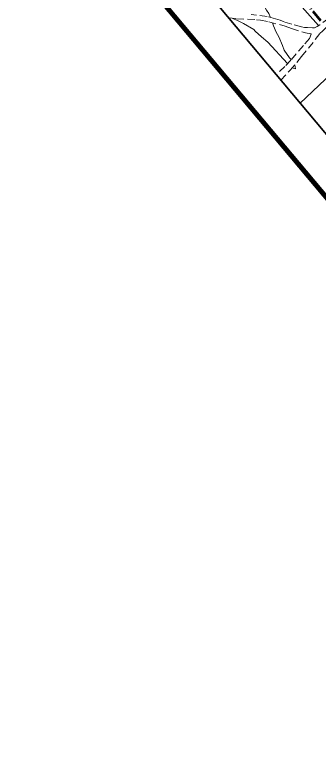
# Model space of a CAD drawing. Extents: x 386081 to 389416, y 5130568 to 5134082.
# Drawn here: x 387416.1 to 387565.5, y 5130937.7 to 5131306.8 of the extents above; entities that cross this region are included whole.
import ezdxf

# ---------------------------------------------------------------- set-up
doc = ezdxf.new("R2010")
doc.units = 0
doc.header["$LTSCALE"] = 1.2
doc.linetypes.add('DASH_DOUBLE_DOT', pattern=[9.2, 5, -1.2, 0.3, -1.2, 0.3, -1.2])
doc.linetypes.add('MEDIUM_DASHED', pattern=[4.5, 3, -1.5])
for name, color, linetype, lineweight in [('19', 7, 'Continuous', 13), ('2', 7, 'Continuous', 13), ('36', 7, 'Continuous', 13), ('4', 7, 'DASH_DOUBLE_DOT', 53), ('60', 7, 'Continuous', 13)]:
    doc.layers.add(name, color=color, linetype=linetype, lineweight=lineweight)

msp = doc.modelspace()

# ---------------------------------------------------------------- linework, layer by layer
at = {"layer": '19', "linetype": 'MEDIUM_DASHED'}
for points in [[(387574.73, 5131309.1), (387570.26, 5131305.32), (387565.92, 5131302.09), (387564.58, 5131301.27), (387563.3, 5131300.62), (387562.33, 5131300.52), (387559.84, 5131300.74), (387558.39, 5131300.76), (387556.81, 5131301.02), (387552.16, 5131302.28), (387548.35, 5131303.49), (387546.42, 5131304.25), (387544.13, 5131305.01), (387540.02, 5131306.04), (387532.09, 5131307.11)], [(387546.64, 5131274.91), (387551.25, 5131279.7), (387554.63, 5131283.58), (387556.84, 5131286.45), (387560.34, 5131290.57), (387565.99, 5131297.87), (387567.22, 5131298.94), (387569.06, 5131300.72), (387575.79, 5131306.07), (387578.66, 5131308.02)], [(387520.95, 5131305.5), (387524.98, 5131304.99), (387534.73, 5131304.53), (387536.67, 5131304.26), (387540.78, 5131303.47), (387548.82, 5131301.39), (387552.02, 5131300.19), (387557.03, 5131298.64), (387558.9, 5131298.07), (387561.44, 5131297.54), (387561.68, 5131297.42), (387560.81, 5131295.38), (387557.81, 5131291.86), (387551.61, 5131284.72), (387548.61, 5131281.56), (387544.43, 5131277.54)]]:
    msp.add_lwpolyline(points, dxfattribs=at)
at = {"layer": '2'}
for points in [[(387541.64, 5131305.63), (387540.83, 5131307.51), (387539.69, 5131309.26), (387537.34, 5131313.48), (387536.3, 5131316.13), (387534.7, 5131319.17), (387526.68, 5131328.26), (387524.12, 5131331.63), (387523.63, 5131332.86), (387523.76, 5131333.76), (387524.31, 5131334.46), (387525.22, 5131334.86), (387527.38, 5131335.42), (387529.21, 5131335.42), (387531.66, 5131334.99), (387534.91, 5131334.04), (387536.61, 5131333.13), (387538.33, 5131331.8), (387540.24, 5131329.87), (387543.01, 5131326.59), (387554.35, 5131313.74), (387565.25, 5131301.68)], [(387522.74, 5131305.27), (387523.7, 5131304.72), (387525.34, 5131304.15), (387528.31, 5131302.72), (387533.39, 5131299.76), (387534.1, 5131298.95), (387537.15, 5131296.05), (387540.3, 5131293.49), (387549.97, 5131282.99)], [(387551.8, 5131284.94), (387551.04, 5131285.88), (387548.36, 5131289.57), (387547.56, 5131291.92), (387545.8, 5131296.04), (387544.46, 5131298.4), (387543.11, 5131301.45), (387542.61, 5131303)], [(387552.23, 5131280.83), (387553.94, 5131280.46), (387553.55, 5131282.34)]]:
    msp.add_lwpolyline(points, dxfattribs=at)
at = {"layer": '36', "lineweight": 25}
msp.add_lwpolyline([(387556.24, 5131263.48), (387630.23, 5131333.84), (387913.32, 5131607.74), (388190.17, 5131875.78), (388476.11, 5132152.28), (388734, 5132401.95), (388752.8, 5132419.88)], dxfattribs=at)
at = {"layer": '4'}
msp.add_lwpolyline([(387566.42, 5131303.9), (387530.96, 5131346.09), (387515.69, 5131364.76), (387501.67, 5131380.58), (387499.1, 5131383.05), (387500.67, 5131386.61), (387516.18, 5131411.59), (387529.43, 5131434.73), (387541.53, 5131455.63), (387550.92, 5131473.93), (387557.21, 5131484.48), (387558.57, 5131487.55), (387566.63, 5131502.92), (387587.82, 5131539.32), (387598.88, 5131560.51), (387607.65, 5131575.65), (387611.01, 5131580.38)], dxfattribs=at)
at = {"layer": '60'}
msp.add_line((388114.02, 5130569.89), (386082.87, 5132988.02), dxfattribs=at)
at = {"layer": '60', "lineweight": 158}
msp.add_lwpolyline([(386081.46, 5132988.14), (387383.17, 5134081.54), (389415.62, 5131661.88), (388113.9, 5130568.48)], close=True, dxfattribs=at)
at = {"layer": '60', "lineweight": 35}
msp.add_lwpolyline([(386109.63, 5132985.69), (387380.72, 5134053.36), (389052.99, 5132062.51), (387781.9, 5130994.83)], close=True, dxfattribs=at)

doc.saveas('drawing.dxf')
